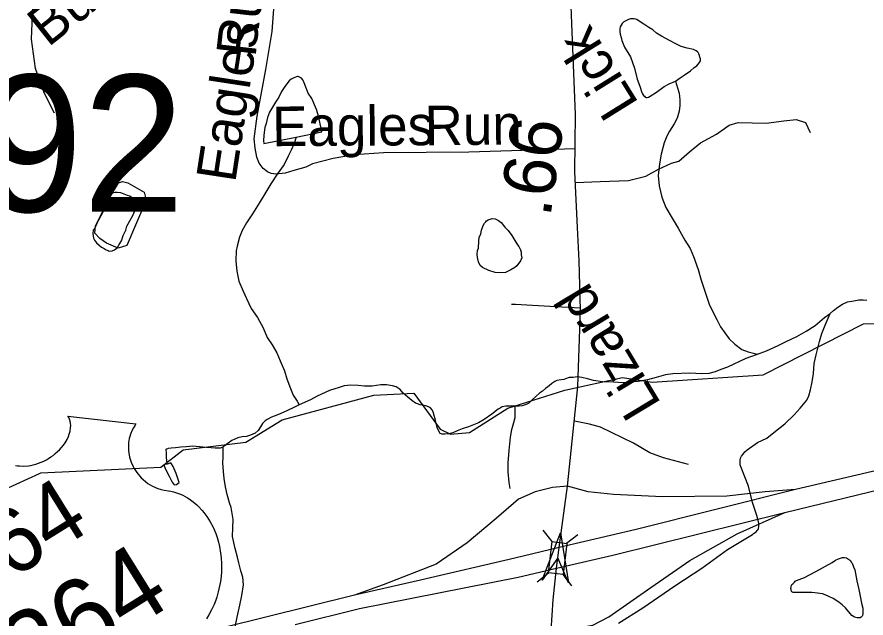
# Model space of a CAD drawing. Extents: x 2001466 to 31450019, y -30647475 to 847247.
# Drawn here: x 2182723 to 2186797, y 755417 to 758300 of the extents above; entities that cross this region are included whole.
import ezdxf

# ---------------------------------------------------------------- set-up
doc = ezdxf.new("R2010")
doc.units = 0
for name, color, linetype in [('Exist Hydrographic Creek Single Shore', 7, 'Continuous'), ('Exist Hydrographic Misc Water Feature', 7, 'Continuous'), ('Exist Road Non-System Type 51', 7, 'Continuous'), ('Exist Road Non-System Type 51 Label', 7, 'Continuous'), ('Exist Road Primary Interstate Ramp 1 Lane Attributed', 7, 'Continuous'), ('Exist Road Primary US Divided Attributed', 7, 'Continuous'), ('Exist Road Primary US Shield CELL', 7, 'Continuous'), ('Exist Road Primary US Shield Number Label', 7, 'Continuous'), ('Exist Road Secondary Mileage Hundredths English Label', 7, 'Continuous'), ('Exist Road Secondary Structure Standard Bridge Attributed CELL', 7, 'Continuous'), ('Exist Road Secondary Structure Standard Bridge CELL', 7, 'Continuous'), ('Exist Road Secondary Structure Standard Bridge Number Label', 7, 'Continuous'), ('Exist Road Secondary Type 51 Attributed', 7, 'Continuous'), ('Exist Road Secondary Type 51 Label', 7, 'Continuous')]:
    doc.layers.add(name, color=color, linetype=linetype)

msp = doc.modelspace()

# ---------------------------------------------------------------- linework, layer by layer
at = {"layer": 'Exist Hydrographic Creek Single Shore'}
for points in [[(2185352.2, 756510.1), (2185629, 756570), (2185770.9, 756547.4), (2186303, 756582.4), (2186784.9, 756828.4), (2186910, 756829.1), (2187035.1, 756770.8), (2187169, 756646.6), (2187369.9, 756557.2), (2187911.1, 756562.5), (2188359.9, 756704.2), (2188925, 756951.8), (2189514, 757238.2), (2189606, 757229.8), (2189632.1, 757130.8), (2189775, 756855.6), (2190457, 757104.1), (2190750, 756812.6), (2190899.9, 756780), (2191241.9, 756792.7), (2191416, 756867.8), (2191729.5, 757001.5)], [(2182831.2, 756109.1), (2182838.1, 756112.2), (2183413, 756139.8), (2183521.1, 756222.9), (2183821.1, 756259.4), (2183995, 756367.4), (2184436, 756486.2), (2184626.9, 756495.4), (2184753.1, 756322.3), (2184803.1, 756298.3), (2184895, 756306.3), (2185078.1, 756423.8), (2185352.2, 756510.1)], [(2182631, 755942.7), (2182664, 756033.8), (2182831.2, 756109.1)]]:
    msp.add_lwpolyline(points, dxfattribs=at)
at = {"layer": 'Exist Hydrographic Misc Water Feature'}
for points in [[(2185883.3, 757992.1), (2185905.2, 758008.3), (2185924.9, 758020.3), (2185954.7, 758040.6), (2185972.7, 758056.9), (2185984.8, 758064.9), (2185992.4, 758073), (2185998.5, 758081), (2186002.2, 758089), (2186002.2, 758099.1), (2186000.2, 758107.1), (2185998.1, 758115.2), (2185994.4, 758123), (2185992, 758129.1), (2185988.3, 758132.9), (2185981.7, 758136.7), (2185976.2, 758140.8), (2185970, 758143), (2185938.3, 758150.6), (2185909.8, 758158.5), (2185884.1, 758170.1), (2185853.6, 758186.1), (2185816, 758207.6), (2185791.4, 758221.4), (2185773.8, 758237.5), (2185755.8, 758249.2), (2185731.2, 758265), (2185709.2, 758278.9), (2185697.3, 758286.8), (2185685.2, 758290.7), (2185677.2, 758290.7), (2185667, 758290.6), (2185657.5, 758286.8), (2185647.5, 758282.6), (2185635.4, 758276.3), (2185627.2, 758268.6), (2185621.7, 758260.5), (2185617.8, 758252.2), (2185615.7, 758242.4), (2185615.5, 758228.2), (2185617.8, 758216.5), (2185621.9, 758200.4), (2185626, 758186.4), (2185638.1, 758154.6), (2185666.6, 758108.9), (2185686.9, 758054.7), (2185699.2, 758001), (2185711.3, 757967), (2185721.7, 757937.1), (2185725.4, 757931.2), (2185729.5, 757923.3), (2185734, 757919.4), (2185737.5, 757915.2), (2185741.8, 757913.4), (2185747.8, 757913.3), (2185753.7, 757915.2), (2185761.5, 757919.3), (2185791.2, 757939.6), (2185829.2, 757965.9), (2185853, 757978.1), (2185883.3, 757992.1)], [(2184062.2, 757723.8), (2184186.3, 757748.5), (2184182, 757766.5), (2184177.7, 757786.7), (2184171.5, 757818.4), (2184159.6, 757856.4), (2184137.3, 757908.4), (2184121.1, 757934), (2184108.8, 757962.2), (2184101, 757984), (2184094.8, 757998), (2184088.9, 758005.8), (2184072.7, 758013.9), (2184069, 758013.6), (2184051, 758007.8), (2184038.9, 758001.6), (2184028.6, 757993.8), (2184009.1, 757965.5), (2183992.7, 757941.6), (2183979, 757915.3), (2183963.2, 757891.3), (2183935.5, 757843.1), (2183925.7, 757817), (2183918.1, 757789), (2183911.7, 757769.3), (2183908.2, 757732.9), (2183906.6, 757705.1), (2183908.4, 757693.1), (2184062.2, 757723.8)], [(2185883.3, 757992.1), (2185893.3, 757960.2), (2185901.3, 757934.3), (2185903.6, 757902.3), (2185904.2, 757874.6), (2185899.9, 757848.5), (2185890.3, 757814.3), (2185876.7, 757786.3), (2185854.8, 757752.2), (2185841.1, 757728), (2185829.4, 757696.1), (2185813.6, 757641.7), (2185805.8, 757595.8), (2185800.5, 757539.8), (2185804.4, 757489.7), (2185817.1, 757435.9), (2185837.4, 757386.2), (2185867.7, 757334.5), (2185895.8, 757286.5), (2185928.4, 757228.8), (2185952.8, 757189), (2185969, 757151.3), (2185991.2, 757087.5), (2186005.7, 757037.4), (2186028.1, 756969.6), (2186044.3, 756921.7), (2186062.5, 756886), (2186080.8, 756848), (2186099, 756814), (2186119.1, 756784.2), (2186141.3, 756756.5), (2186167.5, 756730.6), (2186202, 756704.7), (2186232.3, 756693.2), (2186275.8, 756681.4)], [(2184062.2, 757723.8), (2184052.8, 757692), (2184038.9, 757660), (2184024.9, 757631.7), (2184005, 757591.7), (2183971, 757545.3), (2183941.7, 757499.5), (2183917.5, 757459.3), (2183885.9, 757406.9), (2183852.5, 757354.7), (2183824.8, 757312.7), (2183803, 757274.6), (2183790.9, 757242.7), (2183779.3, 757200.7), (2183775.6, 757178.5), (2183773.5, 757130.6), (2183778, 757080.4), (2183788.3, 757032.6), (2183808.8, 756984.9), (2183825, 756948.8), (2183847.1, 756900.8), (2183877.3, 756857.3), (2183903.7, 756809.1), (2183923.8, 756761.4), (2183947.8, 756727.7), (2183970.2, 756687.9), (2183986.4, 756649.8), (2184006.5, 756602.1), (2184018.8, 756564.1), (2184035, 756518.3), (2184049.1, 756486.1), (2184067.2, 756456.2), (2184077.8, 756438.4)], [(2183278.9, 757347.7), (2183288.6, 757369.8), (2183302.5, 757399.7), (2183300.3, 757411.8), (2183296.6, 757417.6), (2183284.3, 757425.6), (2183264.6, 757439.5), (2183254.1, 757443.5), (2183238.1, 757449.2), (2183222.1, 757455.3), (2183204.1, 757457.2), (2183193.8, 757457.1), (2183179.9, 757455.2), (2183170.1, 757449), (2183166.6, 757441), (2183158.6, 757421.1), (2183148.7, 757395), (2183134.4, 757362.6), (2183114.5, 757324.7), (2183107.1, 757308.8), (2183093.2, 757280.5), (2183089.1, 757276.6), (2183087.2, 757260.7), (2183091.1, 757238.5), (2183095.4, 757228.6), (2183105.5, 757216.5), (2183117.4, 757204.6), (2183129.5, 757195.1), (2183141.5, 757188.8), (2183151.6, 757182.8), (2183160, 757179.1), (2183165.5, 757177), (2183179.7, 757177.3), (2183191.6, 757183.2), (2183205.7, 757193.3), (2183213.5, 757207.5), (2183225.4, 757225.2), (2183233.2, 757251.6), (2183245.1, 757277.3), (2183251, 757295.5), (2183278.9, 757347.7)], [(2184937, 757190.8), (2184938.8, 757225), (2184940.7, 757241), (2184948.3, 757258.9), (2184952.6, 757276.9), (2184960.6, 757299.2), (2184966.3, 757311.3), (2184972.5, 757317.3), (2184976.6, 757321.2), (2184984.4, 757327.3), (2185004, 757333.2), (2185018.2, 757331.5), (2185034.2, 757323.4), (2185046.3, 757313.5), (2185064.3, 757291.6), (2185080.3, 757275.9), (2185098.4, 757252), (2185112.7, 757228), (2185124.8, 757206.2), (2185130.8, 757198), (2185139.2, 757182.2), (2185143.1, 757172.2), (2185143.1, 757158), (2185145.5, 757144.3), (2185139.4, 757130.2), (2185121.3, 757106.2), (2185111.5, 757097.9), (2185093.4, 757086.1), (2185067.4, 757073.7), (2185045.5, 757071.8), (2185017.8, 757073.6), (2184987.4, 757083.4), (2184957.5, 757097.2), (2184945.6, 757107.2), (2184937, 757125.1), (2184933.3, 757145.1), (2184931, 757160.9), (2184932.9, 757178.9), (2184937, 757190.8)], [(2186624.8, 756877.7), (2186640.6, 756892), (2186662.5, 756908.1), (2186684.4, 756922.3), (2186708.2, 756932.5), (2186738.2, 756938.5), (2186762.2, 756942.6), (2186784.3, 756942.9), (2186801.7, 756941.1)], [(2185609.4, 755391.2), (2185726.2, 755466), (2185879.8, 755570.9), (2186009, 755656.1), (2186132.6, 755744.9), (2186251.8, 755817.4), (2186258.1, 755821.7), (2186265.7, 755827.4), (2186270, 755829.6), (2186275.6, 755835.7), (2186279.7, 755841.6), (2186281.5, 755845.7), (2186283.6, 755855.6), (2186283.6, 755865.7), (2186283.4, 755871.8), (2186281.3, 755877.8), (2186273.3, 755907.8), (2186252.8, 755971.4), (2186232.7, 756049.4), (2186197.9, 756139.1), (2186194, 756151), (2186193.3, 756162.9), (2186193.7, 756173), (2186195.4, 756183.2), (2186199.7, 756193.2), (2186207.3, 756203), (2186215.3, 756213.1), (2186227.2, 756223.1), (2186277, 756257.7), (2186320.7, 756279.9), (2186362.7, 756312.1), (2186408.2, 756348.2), (2186451.7, 756390.7), (2186481.8, 756422.7), (2186513.2, 756461), (2186523.3, 756483), (2186531.1, 756511.4), (2186538.4, 756549.2), (2186544.8, 756589.2), (2186548.1, 756637.4), (2186558.1, 756679.3), (2186573.5, 756743.5), (2186585.2, 756781.5), (2186601, 756821.7), (2186624.8, 756877.7)], [(2186275.8, 756681.4), (2186320.3, 756697.8), (2186376, 756724.3), (2186413.6, 756742.6), (2186465, 756766.8), (2186509.3, 756793), (2186552.8, 756819.2), (2186598.7, 756857.3), (2186624.8, 756877.7)], [(2186275.8, 756681.4), (2186270, 756679.5), (2186220.2, 756661), (2186132.6, 756620.3), (2186100.5, 756608.1), (2186072.8, 756598.1), (2186043, 756589.6), (2186008.6, 756587.5), (2185952.6, 756591.1), (2185870.6, 756588.5), (2185834.9, 756582.6), (2185791, 756570.1), (2185749, 756559.8), (2185703.1, 756551.3), (2185665.3, 756547.3), (2185631.3, 756544.7), (2185585.2, 756548.5), (2185533.3, 756550.2), (2185489.2, 756556.1), (2185461.1, 756564), (2185433.2, 756569.8), (2185411.3, 756573.5), (2185392, 756569.5), (2185372.1, 756569.8), (2185354.5, 756563.5)], [(2185354.5, 756563.5), (2185346.5, 756561.4), (2185334.2, 756559.7), (2185314.3, 756555.3), (2185304.2, 756551.1), (2185290.3, 756541.1), (2185276.3, 756531), (2185258.7, 756517.1), (2185244.8, 756505), (2185230.8, 756495), (2185212.8, 756479), (2185193.3, 756460.9), (2185178.9, 756446.8), (2185166.8, 756440.5), (2185146.8, 756434.6), (2185133.2, 756432.2), (2185113.3, 756432.4)], [(2185113.3, 756432.4), (2185089.5, 756432.3), (2185069.4, 756432.1), (2185051.2, 756430), (2185041.4, 756423.8), (2185031.5, 756418), (2185001.4, 756393.7), (2184965.5, 756369.5), (2184937.8, 756353.4), (2184914, 756343.2), (2184889.8, 756333.1), (2184859.5, 756324.7), (2184836.1, 756314.8), (2184814.2, 756304.8), (2184795.9, 756300.6), (2184776, 756298.4), (2184763.7, 756298.2), (2184754.1, 756302.1), (2184747.7, 756312.4), (2184739.7, 756330.2), (2184733.8, 756356.2), (2184729.3, 756372), (2184725.6, 756387.9), (2184719.6, 756405.9), (2184713.3, 756416.2), (2184707.3, 756424), (2184697.3, 756430), (2184685.2, 756433.8), (2184657.3, 756439.6), (2184645.2, 756443.5), (2184635.1, 756447.4), (2184617.1, 756459.5), (2184599.1, 756475.2), (2184576.7, 756495.2), (2184561.1, 756513), (2184542.7, 756525.1), (2184525, 756531), (2184496.7, 756534.9), (2184469.1, 756534.6), (2184426.8, 756528.4), (2184390.7, 756528.2), (2184360.6, 756531.9), (2184324.9, 756533.7), (2184293.1, 756529.6), (2184268.7, 756521.5), (2184223.2, 756507.3), (2184163.5, 756481), (2184131.1, 756462.8), (2184077.8, 756438.4)], [(2184077.8, 756438.4), (2184051.6, 756426.5), (2184022, 756411.9), (2183989.8, 756398.1), (2183969.8, 756389.8), (2183943.9, 756379.5), (2183924, 756369.5), (2183914.2, 756361.7), (2183901.9, 756349.3), (2183892.4, 756333.3), (2183880.6, 756315.3), (2183866.2, 756303.2), (2183844.1, 756293.2), (2183824.4, 756287.2), (2183804.5, 756285), (2183782.5, 756281), (2183768.8, 756274.5), (2183754.7, 756268.6), (2183736.6, 756254.7), (2183722.5, 756244.6), (2183713, 756238.3)], [(2185089.3, 756038.5), (2185085, 756066.3), (2185079.3, 756118.3), (2185080.7, 756160.2), (2185084.4, 756220.1), (2185092, 756284.3), (2185097.5, 756320.4), (2185107.4, 756354.1), (2185113.7, 756378.4), (2185113.5, 756408.4), (2185113.3, 756432.4)], [(2183439.1, 756227), (2183450.8, 756230.9), (2183462.7, 756233.2), (2183484.6, 756235.1), (2183508.8, 756237.2), (2183534.6, 756239.4), (2183567, 756241.8), (2183598.8, 756239.8), (2183631, 756236.1), (2183655, 756234.1), (2183674.7, 756232.4), (2183700.5, 756232.5), (2183713, 756238.3)], [(2183769.4, 755375.1), (2183779.3, 755421.1), (2183793.2, 755479), (2183802.8, 755525), (2183810.4, 755575.4), (2183806.5, 755613.3), (2183797.9, 755643), (2183787.7, 755681.1), (2183781.7, 755709.1), (2183769.4, 755750.7), (2183757.1, 755807), (2183759.2, 755848.8), (2183760.6, 755888.8), (2183750.3, 755946.8), (2183742.4, 755968.6), (2183732.1, 756008.7), (2183723.5, 756046.5), (2183717.5, 756086.4), (2183713.4, 756118.6), (2183711, 756160.4), (2183713.2, 756188.4), (2183713, 756238.3)], [(2183443.2, 756155), (2183443.2, 756159.1), (2183440.9, 756187), (2183440.9, 756206.9), (2183439.1, 756227)], [(2183443.2, 756155), (2183431.5, 756152.7), (2183429.2, 756147), (2183435.4, 756131), (2183453.6, 756097.1), (2183462, 756081.2), (2183467.6, 756069), (2183477.6, 756055.3), (2183487.9, 756057.4), (2183501.8, 756067.4), (2183487.5, 756109.4), (2183473.1, 756143.1), (2183465.3, 756156.9), (2183461.2, 756161.2), (2183443.2, 756155)], [(2186753.3, 755595.1), (2186763.2, 755553.1), (2186769.7, 755521.2), (2186776.1, 755487.4), (2186782.2, 755463.3), (2186782.2, 755453.2), (2186782.5, 755443.5), (2186782.7, 755437.4), (2186780.4, 755429.2), (2186778.6, 755425.4), (2186774.5, 755421.2), (2186768.7, 755417.2), (2186760.5, 755417.2), (2186754.6, 755417.3), (2186748.6, 755418.9), (2186742.5, 755421.1), (2186736.5, 755423.2), (2186728.5, 755428.9), (2186720.5, 755439), (2186698.4, 755464.7), (2186682.4, 755480.5), (2186666, 755492.3), (2186640.1, 755510.4), (2186618, 755520.2), (2186601.8, 755527.9), (2186587.7, 755532.1), (2186551.6, 755537.6), (2186537.8, 755539.6), (2186525.5, 755539.5), (2186499.7, 755539.4), (2186478, 755539), (2186461.8, 755539), (2186451.5, 755538.9), (2186447.6, 755539.1), (2186441.5, 755542.9), (2186438, 755549.1), (2186437.6, 755552.7), (2186435.7, 755558.7), (2186438, 755566.9), (2186439.2, 755572.8), (2186441.2, 755576.9), (2186445.8, 755580.7), (2186453.3, 755588.9), (2186457.7, 755593.1), (2186463.4, 755597.1), (2186501.3, 755611.3), (2186557.1, 755639.8), (2186634.8, 755682.4), (2186650.8, 755694.2), (2186665, 755700.5), (2186674.6, 755704.4), (2186684.2, 755706.6), (2186694.5, 755706.6), (2186704.3, 755704.7), (2186712.7, 755698.6), (2186722.8, 755693.1), (2186726.5, 755684.7), (2186730.6, 755678.9), (2186736.9, 755662.9), (2186743.1, 755647), (2186753.3, 755595.1)]]:
    msp.add_lwpolyline(points, dxfattribs=at)
at = {"layer": 'Exist Road Non-System Type 51'}
for points in [[(2185401.3, 757666.9), (2184891.5, 757651.5), (2184482.2, 757648.7), (2184343.3, 757638.5), (2184239.6, 757620.9), (2184141.7, 757595.2), (2184108.8, 757579.3), (2184052.4, 757563.1), (2184009.6, 757550.6), (2183964.5, 757546.2), (2183943.5, 757549.5), (2183925.9, 757557.2), (2183905, 757572.7), (2183885.1, 757599.1), (2183874.1, 757627.7), (2183865.3, 757670.6), (2183862, 757714.7), (2183876.4, 757823.4), (2183917.9, 758047.4), (2183947.8, 758229.8), (2183957.6, 758358.7), (2183962.2, 758601.7)], [(2182902.6, 757838.8), (2182854, 757935.4), (2182812.5, 758052.3), (2182792.8, 758192.5), (2182799.4, 758346.5), (2182809.2, 758452.3), (2182798.9, 758532.1)], [(2185402.7, 757505.4), (2185522.3, 757510.1), (2185657.4, 757515.9), (2185740.4, 757535.2), (2185802.2, 757570), (2185864, 757599), (2185898.7, 757608.6), (2185950.8, 757653.1), (2186002.9, 757695.5), (2186080.1, 757738), (2186140, 757780.5), (2186184.4, 757794.1), (2186317.6, 757790.2), (2186402.5, 757801.8), (2186462.3, 757807.6), (2186506.7, 757794.1), (2186529.9, 757745.8)], [(2183165.7, 757428.1), (2183210.5, 757504.5), (2183230.1, 757511.1), (2183255.2, 757504.5), (2183333.8, 757458.7), (2183342.6, 757421.5), (2183250.9, 757204.1), (2183209.4, 757189.9), (2183152.6, 757214), (2183121, 757236.9), (2183097, 757262), (2183100.2, 757297), (2183165.7, 757428.1)], [(2185426.4, 756903.2), (2185306.6, 756909.2), (2185115.9, 756920.2), (2185095.4, 756919.7)], [(2185945, 756153), (2185825, 756184.9), (2185759.7, 756209.2), (2185680.8, 756254.8), (2185522.9, 756332.3), (2185469.7, 756346), (2185398.4, 756361.2)]]:
    msp.add_lwpolyline(points, dxfattribs=at)
at = {"layer": 'Exist Road Primary Interstate Ramp 1 Lane Attributed'}
for points in [[(2185364.1, 756049.6), (2185293, 756043.3), (2185209.3, 756022.4), (2185129.7, 755986.7), (2185023.1, 755894.6), (2184882.9, 755777.3), (2184734.2, 755674.7), (2184479.9, 755576.3), (2184342.9, 755525.5)], [(2186458.1, 756033.3), (2186312.7, 756021.3), (2186129.6, 756000.4), (2185821.4, 755997.2), (2185584.9, 756009.8), (2185464.6, 756021.3), (2185364.1, 756049.6)], [(2185286.2, 755356.4), (2185403.3, 755367.9), (2185487.1, 755382.6), (2185562.4, 755422.3), (2185765.4, 755562.6), (2185951.6, 755692.5), (2186178.8, 755820.2), (2186407, 755923.3)]]:
    msp.add_lwpolyline(points, dxfattribs=at)
at = {"layer": 'Exist Road Primary US Divided Attributed'}
for points in [[(2191282.4, 757949), (2190709.1, 757627.9), (2189981.8, 757222.8), (2189519.5, 756998.3), (2188917.1, 756738.3), (2188421, 756556), (2188073.4, 756439.5), (2187691.3, 756331.5), (2186877.1, 756130.6), (2186458.1, 756033.3)], [(2186407, 755923.3), (2186875.4, 756036.1), (2187730.1, 756248.7), (2188061.6, 756339.9), (2188441.3, 756463.1), (2189025.1, 756679.2), (2189585.3, 756927.4), (2190120.2, 757195.8), (2190751.3, 757545.2), (2191325.6, 757864)], [(2186458.1, 756033.3), (2185694.3, 755841.9), (2185324.5, 755754.9)], [(2185311.3, 755656.2), (2185582.9, 755718.7), (2186407, 755923.3)], [(2185324.5, 755754.9), (2185112.2, 755703.5), (2184659, 755597.9), (2184342.9, 755525.5)], [(2184057.3, 755385.1), (2184367.1, 755462), (2185127.3, 755612.3), (2185311.3, 755656.2)], [(2184342.9, 755525.5), (2183498.3, 755316.3), (2182865.1, 755145.4), (2182188.8, 754901.6), (2181651.7, 754678.1), (2180897.2, 754312.8), (2179857.2, 753755.9), (2179289.5, 753460.8), (2178493.6, 753035.9), (2178148.4, 752839.7), (2177995.1, 752736.9)]]:
    msp.add_lwpolyline(points, dxfattribs=at)
at = {"layer": 'Exist Road Primary US Shield CELL'}
msp.add_lwpolyline([(2182716.7, 756148.7), (2182726.3, 756146.8), (2182734.7, 756145.8), (2182755.8, 756144.8), (2182778.6, 756146.8), (2182789.5, 756148.4), (2182800.2, 756150.8), (2182813.3, 756154.3), (2182826.5, 756158.8), (2182839.1, 756163.9), (2182851.7, 756169.4), (2182864.1, 756175.9), (2182874, 756181.7), (2182885.7, 756189.2), (2182896.3, 756196.7), (2182906.7, 756205), (2182917.8, 756214.7), (2182926.4, 756223.1), (2182937.3, 756234.8), (2182946.6, 756246.4), (2182954.2, 756257.4), (2182963.3, 756273), (2182970, 756286.6), (2182974, 756298.1), (2182978.1, 756312.8), (2182980.6, 756328.9), (2182981.1, 756339.8), (2182980, 756350), (2182978.3, 756360.4), (2182975, 756370.5), (2182971.3, 756378.7), (2182967.4, 756385.4), (2183294, 756347.4), (2183290.1, 756342.3), (2183281.9, 756329.1), (2183275.9, 756317.7), (2183267.5, 756297.7), (2183264.7, 756287.9), (2183262, 756277.8), (2183260.1, 756267.7), (2183258.6, 756258.4), (2183257.8, 756245.7), (2183257.6, 756233.4), (2183258.1, 756220.2), (2183259.2, 756209.3), (2183263.4, 756187.6), (2183267.1, 756174.5), (2183270.9, 756163.8), (2183280.5, 756142.7), (2183285.6, 756133), (2183291.3, 756123.9), (2183297.9, 756114.5), (2183304.6, 756105.8), (2183312.3, 756097.1), (2183319.1, 756089.6), (2183328.3, 756080.8), (2183339.7, 756071.1), (2183351.8, 756062.3), (2183373.6, 756049.6), (2183398.5, 756038.3), (2183414.4, 756033.1), (2183429.2, 756029.5), (2183449.8, 756026.5), (2183461.1, 756024.6), (2183474.7, 756021.4), (2183498.2, 756014.1), (2183508.4, 756010), (2183519.3, 756005.1), (2183529.8, 755999.7), (2183540.7, 755993.6), (2183549.9, 755988.1), (2183569.3, 755974.1), (2183586.2, 755959.5), (2183594.7, 755951.5), (2183612.1, 755932.6), (2183620.3, 755923), (2183634.9, 755903.2), (2183650.8, 755877.9), (2183663.8, 755852.7), (2183676.7, 755821.9), (2183683.4, 755802.8), (2183689.8, 755779.8), (2183694.8, 755759.4), (2183700.3, 755728.3), (2183702.7, 755704.7), (2183704.4, 755676.4), (2183704.5, 755658.8), (2183703.9, 755639.4), (2183702.2, 755616.5), (2183699.2, 755591.4), (2183694.1, 755563.7), (2183689.2, 755542.5), (2183681.7, 755516.7), (2183676.7, 755501.8), (2183668.9, 755481.5), (2183657.1, 755455.6), (2183644.4, 755431.7), (2183632.9, 755412.6)], dxfattribs=at)
at = {"layer": 'Exist Road Secondary Structure Standard Bridge Attributed CELL'}
msp.add_lwpolyline([(2185243.4, 755598.3), (2185330.9, 755825.9), (2185369, 755585), (2185318.1, 755704.6)], close=True, dxfattribs=at)
at = {"layer": 'Exist Road Secondary Structure Standard Bridge CELL'}
for p, q in [((2185291.3, 755783), (2185248.6, 755837.2)), ((2185359.9, 755775), (2185414, 755817.7)), ((2185219.2, 755590.2), (2185273.3, 755633)), ((2185386.2, 755570.6), (2185343.4, 755624.7))]:
    msp.add_line(p, q, dxfattribs=at)
msp.add_lwpolyline([(2185273.3, 755633), (2185291, 755783.1), (2185361.1, 755774.8), (2185343.4, 755624.7)], close=True, dxfattribs=at)
at = {"layer": 'Exist Road Secondary Type 51 Attributed'}
for points in [[(2185364.1, 756049.6), (2185415.1, 756527.2), (2185426.6, 756893.7), (2185420.3, 757130.3), (2185412, 757289.5), (2185400.5, 757557.5), (2185402.6, 757831.9), (2185385.8, 758267.5), (2185370.1, 758686.3), (2185349.2, 758948.1), (2185346.1, 759130.3)], [(2185324.5, 755754.9), (2185364.1, 756049.6)], [(2185311.3, 755656.2), (2185318.1, 755704.6), (2185324.5, 755754.9)], [(2185286.2, 755356.4), (2185296.6, 755503.5), (2185311.3, 755656.2)]]:
    msp.add_lwpolyline(points, dxfattribs=at)

# ---------------------------------------------------------------- texts
at = {"layer": 'Exist Road Non-System Type 51 Label'}
for s, rotation, p in [('Run', 83.4209, (2183867.4, 758103.2)), ('Eagles', 81.3173, (2183770.1, 757500.8)), ('Eagles', 0.3717, (2183948.1, 757679.6)), ('Run', 0.7033, (2184680.4, 757683.2))]:
    msp.add_text(s, height=190, rotation=rotation, dxfattribs=at).set_placement(p)
at = {"layer": 'Exist Road Primary US Shield Number Label'}
for s, height, p in [('64', 310, (2182693.7, 755598.2)), ('264', 360, (2182795.2, 755060.8))]:
    msp.add_text(s, height=height, rotation=31.918, dxfattribs=at).set_placement(p)
at = {"layer": 'Exist Road Secondary Mileage Hundredths English Label'}
msp.add_text('.66', height=250, rotation=81.8434, dxfattribs=at).set_placement((2185282.2, 757335.1))
at = {"layer": 'Exist Road Secondary Structure Standard Bridge Number Label'}
msp.add_text('192', height=656.17, dxfattribs=at).set_placement((2182062.8, 757365.3))
at = {"layer": 'Exist Road Secondary Type 51 Label'}
for s, rotation, p in [('Bunch', 38.422, (2182872.3, 758151.7)), ('Lick', 121.8915, (2185709.7, 757884.2)), ('Lizard', 121.0897, (2185817.4, 756443.1))]:
    msp.add_text(s, height=190, rotation=rotation, dxfattribs=at).set_placement(p)

doc.saveas('drawing.dxf')
